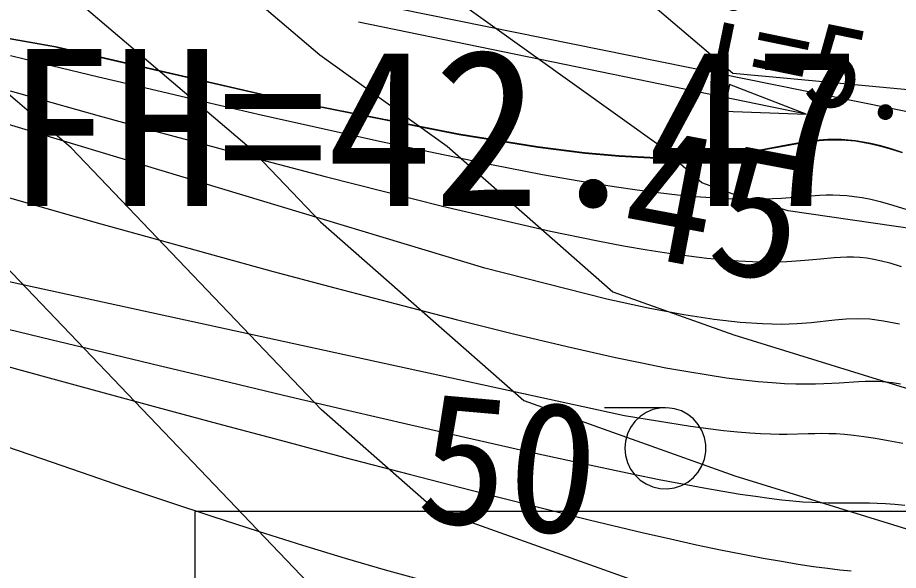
# Model space of a CAD drawing. Extents: x 42655 to 43811, y -141820 to -141156.
# Drawn here: x 43648.75 to 43659.6, y -141366.92 to -141360.11 of the extents above; entities that cross this region are included whole.
import ezdxf

# ---------------------------------------------------------------- set-up
doc = ezdxf.new("R2010")
doc.units = 0
for name, color, linetype in [('ZE_HICN', 7, 'Continuous'), ('ZE_LWCN', 7, 'Continuous'), ('地形', 7, 'Continuous'), ('現況水路ﾊｯﾁ', 7, 'Continuous')]:
    doc.layers.add(name, color=color, linetype=linetype)

msp = doc.modelspace()

# ---------------------------------------------------------------- linework, layer by layer
at = {"layer": 'ZE_HICN'}
for points in [[(43669.995, -141367.782), (43667.76, -141365.249), (43666.811, -141362.769), (43664.051, -141361.647), (43662.653, -141361.276), (43658.233, -141360.863), (43657.562, -141360.8), (43655.046, -141358.656), (43652.455, -141356.803), (43651.843, -141356.281), (43647.367, -141356.797)], [(43652.505, -141367.263), (43648.594, -141363.171), (43647.392, -141362.092), (43647.207, -141361.951), (43647.027, -141361.728), (43642.298, -141360.81), (43638.202, -141360.567), (43637.205, -141359.879), (43635.235, -141359.401), (43632.762, -141361.796), (43632.479, -141362.223), (43632.128, -141362.141), (43631.831, -141362.16), (43627.043, -141362.895), (43622.119, -141362.05), (43621.951, -141362.043), (43621.8, -141362.031), (43616.864, -141362.331)]]:
    msp.add_lwpolyline(points, dxfattribs=at)
at = {"layer": 'ZE_LWCN'}
for points in [[(43666.887, -141367.797), (43665.553, -141364.308), (43662.661, -141363.133), (43658.247, -141362.495), (43657.569, -141362.286), (43657.182, -141362.148), (43656.653, -141361.683), (43652.464, -141358.687), (43650.938, -141357.388), (43647.372, -141357.799), (43643.865, -141357.498), (43642.281, -141357.19), (43641.024, -141357.116), (43638.836, -141355.605), (43637.18, -141354.626), (43633.54, -141353.872), (43632.088, -141353.824), (43629.328, -141352.316), (43627.004, -141354.756), (43624.746, -141352.23), (43624.312, -141349.511), (43624.497, -141346.336), (43621.865, -141343.968), (43618.421, -141345.359)], [(43616.841, -141357.425), (43621.668, -141355.994), (43621.922, -141355.965), (43622.247, -141356.077), (43627.025, -141359.165), (43631.374, -141356.52), (43632.1, -141356.308), (43632.408, -141356.01), (43637.192, -141357.17), (43639.613, -141358.841), (43642.289, -141359), (43645.663, -141359.655), (43647.381, -141359.803), (43649.128, -141359.602), (43651.601, -141361.707), (43652.483, -141362.629), (43654.988, -141364.832), (43657.586, -141365.758), (43662.139, -141367.163)], [(43657.594, -141367.494), (43653.89, -141366.174), (43652.494, -141364.946), (43649.408, -141361.717), (43648.223, -141360.708), (43647.386, -141360.805), (43646.563, -141360.734), (43642.293, -141359.905), (43638.907, -141359.704), (43637.199, -141358.524), (43633.821, -141357.705), (43632.115, -141359.359), (43628.089, -141360.538), (43627.035, -141361.179), (43625.877, -141360.43), (43621.937, -141359.077), (43618.857, -141359.431)], [(43647.376, -141358.801), (43650.033, -141358.495), (43652.473, -141360.572), (43654.044, -141361.695), (43656.085, -141363.49), (43657.577, -141364.022), (43660.193, -141364.829), (43662.671, -141365.187), (43664.294, -141365.847), (43665.043, -141367.805)]]:
    msp.add_lwpolyline(points, dxfattribs=at)
at = {"layer": '地形'}
for p, q in [((43673.517, -141364.076), (43647.722, -141358.843)), ((43658.468, -141361.303), (43652.948, -141360.168)), ((43656.732, -141364.919), (43655.982, -141364.919))]:
    msp.add_line(p, q, dxfattribs=at)
for points in [[(43649.216, -141360.472), (43638.058, -141358.492), (43622.224, -141354.688), (43613.402, -141354.754), (43607.418, -141357.099), (43601.177, -141360.146), (43598.526, -141360.287)], [(43659.649, -141361.773), (43659.514, -141361.729), (43659.386, -141361.693), (43659.264, -141361.663), (43659.074, -141361.63), (43658.899, -141361.615), (43658.734, -141361.615), (43658.573, -141361.628), (43658.412, -141361.651), (43658.246, -141361.68), (43657.88, -141361.748), (43657.67, -141361.781), (43657.436, -141361.809), (43657.173, -141361.83), (43656.876, -141361.84), (43656.541, -141361.837), (43656.162, -141361.817), (43655.734, -141361.779), (43655.156, -141361.706), (43654.187, -141361.55), (43652.121, -141361.142), (43649.236, -141360.477), (43649.216, -141360.472)], [(43648.662, -141360.58), (43649.167, -141360.702), (43649.745, -141360.841), (43650.381, -141360.992), (43651.06, -141361.15), (43651.767, -141361.313), (43652.488, -141361.476), (43653.209, -141361.634), (43653.914, -141361.784), (43654.589, -141361.922), (43655.219, -141362.044), (43655.79, -141362.145), (43656.099, -141362.194), (43656.383, -141362.236), (43656.643, -141362.269), (43656.881, -141362.296), (43657.098, -141362.316), (43657.296, -141362.331), (43657.477, -141362.341), (43657.641, -141362.346), (43657.79, -141362.348), (43657.926, -141362.347), (43658.05, -141362.343), (43658.164, -141362.337), (43658.269, -141362.33), (43658.367, -141362.322), (43658.631, -141362.302), (43658.713, -141362.298), (43658.796, -141362.297), (43658.881, -141362.299), (43658.968, -141362.305), (43659.06, -141362.315), (43659.158, -141362.33), (43659.263, -141362.351), (43659.377, -141362.379), (43659.534, -141362.422), (43659.706, -141362.476)], [(43657.455, -141361.265), (43658.468, -141361.303), (43657.522, -141360.938), (43657.455, -141361.265)], [(43648.656, -141361.015), (43649.169, -141361.159), (43649.754, -141361.322), (43650.399, -141361.499), (43651.087, -141361.686), (43651.805, -141361.877), (43652.537, -141362.069), (43653.269, -141362.256), (43653.986, -141362.434), (43654.673, -141362.597), (43655.316, -141362.742), (43655.9, -141362.863), (43656.216, -141362.923), (43656.507, -141362.974), (43656.775, -141363.015), (43657.02, -141363.049), (43657.244, -141363.075), (43657.448, -141363.094), (43657.635, -141363.108), (43657.804, -141363.116), (43657.959, -141363.12), (43658.099, -141363.12), (43658.227, -141363.116), (43658.344, -141363.111), (43658.451, -141363.103), (43658.55, -141363.095), (43658.642, -141363.086), (43658.811, -141363.07), (43658.891, -141363.065), (43658.97, -141363.062), (43659.049, -141363.062), (43659.13, -141363.066), (43659.214, -141363.074), (43659.302, -141363.088), (43659.396, -141363.108), (43659.497, -141363.135), (43659.636, -141363.178)], [(43659.617, -141363.89), (43659.422, -141363.851), (43659.252, -141363.83), (43659.101, -141363.824), (43658.96, -141363.828), (43658.822, -141363.841), (43658.528, -141363.873), (43658.356, -141363.886), (43658.158, -141363.892), (43657.927, -141363.887), (43657.655, -141363.869), (43657.334, -141363.833), (43656.958, -141363.775), (43656.519, -141363.693), (43656.009, -141363.582), (43654.507, -141363.199), (43648.018, -141361.246)], [(43648.636, -141362.331), (43649.167, -141362.482), (43649.775, -141362.653), (43650.443, -141362.839), (43651.156, -141363.036), (43651.899, -141363.239), (43652.656, -141363.442), (43653.412, -141363.641), (43654.152, -141363.832), (43654.86, -141364.008), (43655.52, -141364.166), (43656.118, -141364.3), (43656.442, -141364.368), (43656.738, -141364.426), (43657.01, -141364.475), (43657.258, -141364.516), (43657.485, -141364.549), (43657.69, -141364.576), (43657.877, -141364.596), (43658.047, -141364.61), (43658.2, -141364.62), (43658.339, -141364.625), (43658.466, -141364.627), (43658.581, -141364.626), (43658.686, -141364.622), (43658.783, -141364.617), (43658.873, -141364.612), (43659.118, -141364.595), (43659.196, -141364.592), (43659.276, -141364.591), (43659.357, -141364.593), (43659.443, -141364.599), (43659.533, -141364.61), (43659.631, -141364.625)], [(43667.56, -141362.867), (43664.227, -141366.2), (43654.079, -141366.2)], [(43659.657, -141365.36), (43659.478, -141365.326), (43659.32, -141365.298), (43659.179, -141365.277), (43659.053, -141365.261), (43658.94, -141365.25), (43658.838, -141365.243), (43658.745, -141365.239), (43658.658, -141365.238), (43658.574, -141365.239), (43658.493, -141365.241), (43658.234, -141365.248), (43658.135, -141365.248), (43658.027, -141365.247), (43657.906, -141365.242), (43657.771, -141365.234), (43657.62, -141365.221), (43657.449, -141365.204), (43657.041, -141365.152), (43656.228, -141365.019), (43647.527, -141363.127)], [(43648.617, -141363.947), (43649.175, -141364.083), (43649.812, -141364.236), (43650.511, -141364.404), (43651.255, -141364.581), (43652.027, -141364.764), (43652.812, -141364.948), (43653.593, -141365.13), (43654.352, -141365.303), (43655.073, -141365.465), (43655.741, -141365.612), (43656.337, -141365.738), (43656.655, -141365.802), (43656.944, -141365.858), (43657.205, -141365.906), (43657.44, -141365.948), (43657.652, -141365.983), (43657.842, -141366.011), (43658.012, -141366.035), (43658.165, -141366.053), (43658.302, -141366.067), (43658.426, -141366.077), (43658.538, -141366.084), (43658.64, -141366.089), (43658.734, -141366.091), (43658.822, -141366.092), (43658.907, -141366.091), (43659.158, -141366.09), (43659.247, -141366.092), (43659.342, -141366.095), (43659.445, -141366.101), (43659.558, -141366.109), (43659.684, -141366.121)], [(43648.583, -141364.398), (43649.136, -141364.55), (43649.769, -141364.723), (43650.465, -141364.912), (43651.21, -141365.113), (43651.987, -141365.321), (43652.781, -141365.532), (43653.575, -141365.74), (43654.355, -141365.941), (43655.104, -141366.13), (43655.807, -141366.304), (43656.447, -141366.456), (43656.795, -141366.536), (43657.117, -141366.607), (43657.413, -141366.669), (43657.685, -141366.724), (43657.935, -141366.772), (43658.162, -141366.812), (43658.369, -141366.847), (43658.558, -141366.875), (43658.728, -141366.898), (43658.882, -141366.916), (43659.021, -141366.93)], [(43656.232, -141365.419), (43656.24, -141365.508), (43656.264, -141365.594), (43656.303, -141365.675), (43656.356, -141365.748), (43656.42, -141365.81), (43656.495, -141365.859), (43656.578, -141365.894), (43656.665, -141365.914), (43656.755, -141365.918), (43656.843, -141365.906), (43656.929, -141365.879), (43657.008, -141365.836), (43657.078, -141365.78), (43657.137, -141365.713), (43657.183, -141365.636), (43657.214, -141365.552), (43657.23, -141365.464), (43657.23, -141365.374), (43657.214, -141365.286), (43657.183, -141365.202), (43657.137, -141365.125), (43657.078, -141365.057), (43657.008, -141365.002), (43656.929, -141364.959), (43656.843, -141364.931), (43656.755, -141364.919), (43656.665, -141364.923), (43656.578, -141364.943), (43656.495, -141364.979), (43656.42, -141365.028), (43656.356, -141365.09), (43656.303, -141365.162), (43656.264, -141365.243), (43656.24, -141365.33), (43656.232, -141365.419)], [(43647.443, -141364.985), (43647.496, -141365.004), (43647.65, -141365.059), (43647.892, -141365.145), (43648.212, -141365.258), (43648.599, -141365.393), (43649.042, -141365.547), (43649.53, -141365.715), (43650.052, -141365.893), (43650.597, -141366.075), (43651.153, -141366.259), (43651.711, -141366.44), (43652.258, -141366.613), (43652.785, -141366.773), (43653.279, -141366.918), (43653.731, -141367.042)], [(43664.227, -141366.2), (43650.932, -141366.2), (43650.932, -141369.015), (43664.227, -141369.015), (43664.227, -141366.2)]]:
    msp.add_lwpolyline(points, dxfattribs=at)
msp.add_lwpolyline([(43657.455, -141361.265), (43658.468, -141361.303), (43657.522, -141360.938)], close=True, dxfattribs=at)
at = {"layer": '現況水路ﾊｯﾁ'}
msp.add_lwpolyline([(43638.06, -141358.495), (43649.218, -141360.474), (43649.238, -141360.479), (43652.124, -141361.144), (43654.19, -141361.552), (43655.159, -141361.709), (43655.737, -141361.782), (43656.164, -141361.82), (43656.543, -141361.839), (43656.879, -141361.843), (43657.176, -141361.832), (43657.439, -141361.812), (43657.673, -141361.784), (43657.882, -141361.751), (43658.249, -141361.683), (43658.515, -141361.636), (43658.737, -141361.618), (43658.902, -141361.617), (43659.077, -141361.632), (43659.266, -141361.666), (43659.388, -141361.695), (43659.517, -141361.732), (43659.652, -141361.776)], dxfattribs=at)

# ---------------------------------------------------------------- texts
at = {"layer": '地形'}
for s, height, rotation, p in [('i=5.39%', 1.0316, 348.386, (43657.021, -141360.861)), ('45', 1.6119, 349.3293, (43656.124, -141362.997)), ('50', 1.6119, 354.9985, (43653.64, -141366.309))]:
    msp.add_text(s, height=height, rotation=rotation, dxfattribs=at).set_placement(p)
msp.add_text('河床FH=42.47', height=1.9343, dxfattribs=at).set_placement((43643.575, -141362.434))

doc.saveas('drawing.dxf')
